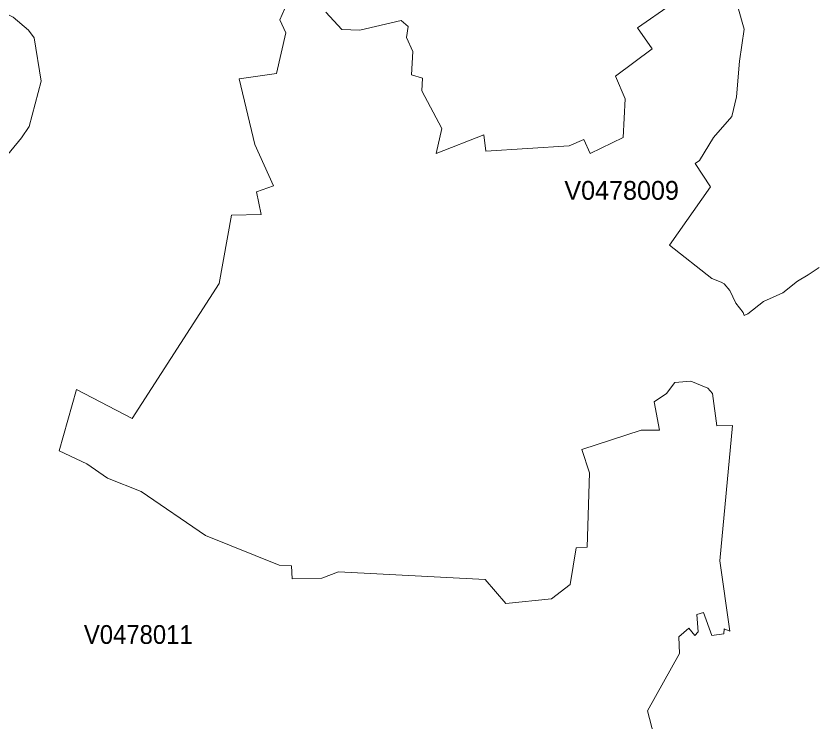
# Model space of a CAD drawing. Extents: x 369010 to 735936, y 6377141 to 6616555.
# Drawn here: x 456211 to 460486, y 6491365 to 6495121 of the extents above; entities that cross this region are included whole.
import ezdxf
from ezdxf.enums import TextEntityAlignment as Align

# ---------------------------------------------------------------- set-up
doc = ezdxf.new("R2010")
doc.units = 0
doc.header["$LTSCALE"] = 40
doc.layers.add('3', color=7, linetype='Continuous', lineweight=13)
doc.layers.add('4', color=7, linetype='Continuous')

msp = doc.modelspace()

# ---------------------------------------------------------------- linework, layer by layer
at = {"layer": '3'}
for points in [[(457653.49, 6495186.88), (457615.75, 6495100.98), (457646.7, 6495032.13), (457598.54, 6494815.49), (457399.27, 6494788.01), (457481.69, 6494437.31), (457581.33, 6494217.19), (457491.95, 6494186.24), (457516.12, 6494065.92), (457358.06, 6494062.61), (457292.69, 6493698.01), (456828.78, 6492979.39), (456533.19, 6493134.13), (456440.34, 6492807.43), (456588.14, 6492738.74), (456698.2, 6492663.11), (456876.94, 6492590.95), (457220.53, 6492357.09), (457612.27, 6492198.87), (457677.65, 6492195.39), (457681.12, 6492126.71), (457839.18, 6492130.19), (457928.55, 6492164.45), (458708.57, 6492123.24), (458818.63, 6491996.13), (459062.59, 6492020.13), (459162.22, 6492095.76), (459193.17, 6492291.72), (459251.59, 6492295.19), (459265.33, 6492690.58), (459224.12, 6492814.38), (459540.23, 6492917.49), (459636.55, 6492917.49), (459609.08, 6493068.92), (459674.29, 6493113.61), (459718.98, 6493172.03), (459804.87, 6493178.82), (459893.91, 6493140.42), (459920.23, 6493112.95), (459942.74, 6492940), (460026.65, 6492942.48), (459957.8, 6492223.2), (460011.59, 6491847.34), (459981.46, 6491859.75), (459978.98, 6491834.76), (459916.42, 6491824.67), (459871.24, 6491947.47), (459836.32, 6491937.54), (459843.77, 6491844.86), (459826.22, 6491824.67), (459793.62, 6491864.88), (459740.99, 6491817.22), (459743.64, 6491729.5), (459573.17, 6491423.82), (459640.86, 6491165.63)], [(459640.86, 6491165.63), (459573.17, 6491423.82), (459743.64, 6491729.5), (459740.99, 6491817.22), (459793.62, 6491864.88), (459826.22, 6491824.67), (459843.77, 6491844.86), (459836.32, 6491937.54), (459871.24, 6491947.47), (459916.42, 6491824.67), (459978.98, 6491834.76), (459981.46, 6491859.75), (460011.59, 6491847.34), (459957.8, 6492223.2), (460026.65, 6492942.48), (459942.74, 6492940), (459920.23, 6493112.95), (459893.91, 6493140.42), (459804.87, 6493178.82), (459718.98, 6493172.03), (459674.29, 6493113.61), (459609.08, 6493068.92), (459636.55, 6492917.49), (459540.23, 6492917.49), (459224.12, 6492814.38), (459265.33, 6492690.58), (459251.59, 6492295.19), (459193.17, 6492291.72), (459162.22, 6492095.76), (459062.59, 6492020.13), (458818.63, 6491996.13), (458708.57, 6492123.24), (457928.55, 6492164.45), (457839.18, 6492130.19), (457681.12, 6492126.71), (457677.65, 6492195.39), (457612.27, 6492198.87), (457220.53, 6492357.09), (456876.94, 6492590.95), (456698.2, 6492663.11), (456588.14, 6492738.74), (456440.34, 6492807.43), (456533.19, 6493134.13), (456828.78, 6492979.39), (457292.69, 6493698.01), (457358.06, 6494062.61), (457516.12, 6494065.92), (457491.95, 6494186.24), (457581.33, 6494217.19), (457481.69, 6494437.31), (457399.27, 6494788.01), (457598.54, 6494815.49), (457646.7, 6495032.13), (457615.75, 6495100.98), (457653.49, 6495186.88)], [(459698.45, 6495183.4), (459519.71, 6495059.61), (459598.65, 6494946.24), (459402.86, 6494801.75), (459454.33, 6494681.43), (459444.07, 6494475.21), (459268.8, 6494389.15), (459234.38, 6494464.79), (459155.43, 6494430.53), (458712.05, 6494402.89), (458701.79, 6494488.95), (458447.41, 6494389.15), (458478.36, 6494523.21), (458371.77, 6494722.64), (458375.25, 6494791.49), (458316.83, 6494808.7), (458323.78, 6494932.5), (458289.35, 6495008.14), (458299.61, 6495066.56), (458261.88, 6495097.51), (458041.92, 6495045.87), (457945.6, 6495049.35), (457859.7, 6495142.19)], [(457859.7, 6495142.19), (457945.6, 6495049.35), (458041.92, 6495045.87), (458261.88, 6495097.51), (458299.61, 6495066.56), (458289.35, 6495008.14), (458323.78, 6494932.5), (458316.83, 6494808.7), (458375.25, 6494791.49), (458371.77, 6494722.64), (458478.36, 6494523.21), (458447.41, 6494389.15), (458701.79, 6494488.95), (458712.05, 6494402.89), (459155.43, 6494430.53), (459234.38, 6494464.79), (459268.8, 6494389.15), (459444.07, 6494475.21), (459454.33, 6494681.43), (459402.86, 6494801.75), (459598.65, 6494946.24), (459519.71, 6495059.61), (459698.45, 6495183.4)], [(455539.17, 6495176.45), (455521.46, 6494856.53), (455517.99, 6494734.56), (455493.49, 6494597.02), (455482.24, 6494524.53), (455471.81, 6494285.21), (455475.62, 6494179.95), (455431.43, 6493986.98), (455362.58, 6493829.91), (455393.2, 6493819.49), (455533.88, 6493752.95), (455562.34, 6493816.51), (455699.88, 6493777.61), (455745.56, 6493885.36), (455787.92, 6493938.98), (456125.72, 6494334.2), (456240.74, 6494472.56), (456280.46, 6494533.97), (456345.51, 6494774.77), (456308.1, 6495005.98), (456277.49, 6495045.87), (456195.23, 6495115.55), (456136.97, 6495143.85)], [(460191.82, 6493602.34), (460107.41, 6493536.14), (460087.22, 6493527.87), (460083.08, 6493543.42), (460043.69, 6493593.08), (460011.09, 6493660.44), (459982.13, 6493697.01), (459965.74, 6493705.95), (459915.1, 6493724.16), (459690.01, 6493902.9), (459908.15, 6494212.89), (459827.55, 6494337.02), (459849.56, 6494353.57), (459923.87, 6494474.88), (460022.51, 6494586.93), (460047.17, 6494692.35), (460062.89, 6494880.7), (460087.39, 6495052.16), (460055.11, 6495169.67)], [(460055.11, 6495169.67), (460087.39, 6495052.16), (460062.89, 6494880.7), (460047.17, 6494692.35), (460022.51, 6494586.93), (459923.87, 6494474.88), (459849.56, 6494353.57), (459827.55, 6494337.02), (459908.15, 6494212.89), (459690.01, 6493902.9), (459915.1, 6493724.16), (459965.74, 6493705.95), (459982.13, 6493697.01), (460011.09, 6493660.44), (460043.69, 6493593.08), (460083.08, 6493543.42), (460087.22, 6493527.87), (460107.41, 6493536.14), (460191.82, 6493602.34), (460293.44, 6493647.86), (460372.72, 6493711.41), (460428.82, 6493744.18), (460487.24, 6493783.24)], [(456195.23, 6495115.55), (456277.49, 6495045.87), (456308.1, 6495005.98), (456345.51, 6494774.77), (456280.46, 6494533.97), (456240.74, 6494472.56), (456125.72, 6494334.2)], [(460487.24, 6493783.24), (460428.82, 6493744.18), (460372.72, 6493711.41), (460293.44, 6493647.86), (460191.82, 6493602.34)]]:
    msp.add_lwpolyline(points, dxfattribs=at)

# ---------------------------------------------------------------- texts
at = {"layer": '4'}
msp.add_text('V0478009', height=100, dxfattribs=at).set_placement((459435.57, 6494143.84), align=Align.CENTER)
at = {"layer": '4', "width": 0.95}
msp.add_text('V0478011', height=100, dxfattribs=at).set_placement((456861.91, 6491780.36), align=Align.CENTER)

doc.saveas('drawing.dxf')
